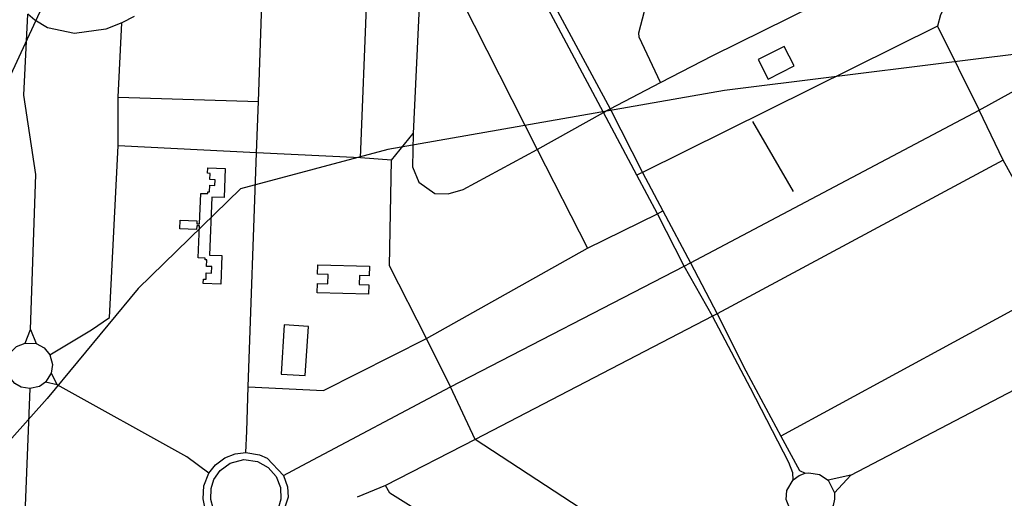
# Model space of a CAD drawing. Header units: millimetres. Extents: x 664923 to 767831, y 3118803 to 3207600.
# Tile 261 of 422: x 716620 to 718021, y 3167883 to 3168564. Entities that reach past the tile are written whole.
import ezdxf

# ---------------------------------------------------------------- set-up
doc = ezdxf.new("R2010")
doc.units = ezdxf.units.MM
for name, color, linetype in [('buildings', 5, 'Continuous'), ('parks', 8, 'Continuous'), ('railways', 4, 'Continuous'), ('roads_2', 2, 'Continuous'), ('roads_3', 3, 'Continuous')]:
    doc.layers.add(name, color=color, linetype=linetype)

msp = doc.modelspace()

# ---------------------------------------------------------------- linework, layer by layer
at = {"layer": 'buildings'}
for points in [[(717670.43, 3168507.69), (717684.69, 3168479.78), (717721.63, 3168498.45), (717707.38, 3168526.37), (717670.43, 3168507.69)], [(716877.65, 3168317.09), (716887.62, 3168316.7), (716887.72, 3168319.29), (716889.94, 3168319.2), (716890.31, 3168328.59), (716897.78, 3168328.31), (716898.1, 3168336.42), (716890.62, 3168336.71), (716890.98, 3168345.59), (716887.2, 3168345.74), (716887.49, 3168353.25), (716912.5, 3168352.27), (716910.89, 3168311.23), (716893.48, 3168311.91), (716890.22, 3168229.1), (716907.64, 3168228.43), (716906.04, 3168187.68), (716881.02, 3168188.64), (716881.27, 3168195), (716885.06, 3168194.85), (716885.42, 3168203.99), (716892.89, 3168203.71), (716893.25, 3168212.86), (716885.77, 3168213.16), (716886.13, 3168222.31), (716883.91, 3168222.4), (716884, 3168224.74), (716874.04, 3168225.12), (716875.82, 3168270.67), (716871.82, 3168270.83), (716871.62, 3168265.82), (716847.95, 3168266.74), (716848.43, 3168279.02), (716872.11, 3168278.11), (716871.93, 3168273.66), (716875.94, 3168273.51), (716877.65, 3168317.09)], [(717116.37, 3168173.66), (717043.11, 3168175.59), (717043.46, 3168188.78), (717058.56, 3168188.38), (717058.92, 3168201.44), (717043.81, 3168201.84), (717044.17, 3168215.4), (717117.44, 3168213.47), (717117.07, 3168199.91), (717103.28, 3168200.28), (717102.94, 3168187.21), (717116.72, 3168186.85), (717116.37, 3168173.66)], [(717026.2, 3168057.58), (717030.93, 3168127.62), (716996.48, 3168129.92), (716991.76, 3168059.87), (717026.2, 3168057.58)]]:
    msp.add_lwpolyline(points, close=True, dxfattribs=at)
at = {"layer": 'parks'}
msp.add_lwpolyline([(716958.1, 3167935.6), (716973.49, 3167927.06), (716984.78, 3167914.11), (716990.95, 3167898.37), (716991.52, 3167881.7), (716987.01, 3167866.69), (716978.74, 3167854.53), (716966.97, 3167845.12), (716950.51, 3167839.1), (716934.12, 3167838.91), (716918.61, 3167843.92), (716904.12, 3167855.14), (716895.45, 3167868.78), (716891.97, 3167881.14), (716892.23, 3167897.04), (716896.22, 3167909.57), (716905.18, 3167922.65), (716919.62, 3167933.23), (716939.07, 3167938.25), (716958.1, 3167935.6)], close=True, dxfattribs=at)
at = {"layer": 'railways'}
for points in [[(716106.23, 3162889.81), (716367.13, 3163835.97), (716365.51, 3163994.89), (716380.11, 3164187.15), (716399.91, 3164524.17), (716383.73, 3164706.38), (716230.83, 3165297.99), (716205.44, 3165462.59), (716260.88, 3166725.76), (716327.47, 3167441.34), (716479.82, 3168211.11), (716989.23, 3169311.7), (717319.04, 3170462.37)], [(718676.21, 3168518.11), (718418.24, 3168520.1), (718087.08, 3168521.54), (717622.5, 3168463.58), (717143.67, 3168379.48), (716933.96, 3168323.57), (716788.43, 3168181.55), (716659.18, 3168024.9), (716608.68, 3167968.56), (716552.23, 3167908.22), (716486.1, 3167820.19), (716413.11, 3167688.8), (716353.7, 3167515.16), (716345.6, 3167482.52), (716340.79, 3167436.56), (716355.4, 3167342.89), (716392.53, 3167241.84), (716461.19, 3167160.17), (716782.43, 3166896.61), (717011.79, 3166670.4), (717522.99, 3166263.54)]]:
    msp.add_lwpolyline(points, dxfattribs=at)
at = {"layer": 'roads_2'}
for points in [[(716995.18, 3167915.58), (717021.99, 3167929.8), (717232.97, 3168041.69), (717565.41, 3168213.27), (717574.46, 3168218.01), (717984.73, 3168435.35), (718158.51, 3168531.27)], [(716605.39, 3168055.64), (716601.15, 3168069.97), (716602.01, 3168079.44), (716607.11, 3168090.63), (716615.61, 3168098.91), (716627.89, 3168103.91), (716643.28, 3168103.13), (716654.62, 3168097.2), (716662.86, 3168087.31), (716666.75, 3168073.38), (716664.99, 3168061.13), (716656.78, 3168048.32), (716648.01, 3168042.27), (716634.41, 3168039.24), (716621.89, 3168041.39), (716613.28, 3168046.39), (716605.39, 3168055.64)], [(716664.99, 3168061.13), (716673.26, 3168044.7)], [(716673.26, 3168044.7), (716656.78, 3168048.32)], [(716889.02, 3167918.6), (716857.98, 3167941.82), (716673.26, 3168044.7)]]:
    msp.add_lwpolyline(points, dxfattribs=at)
at = {"layer": 'roads_3'}
for points in [[(717156.66, 3169040.36), (717151.32, 3169027.43), (717149.96, 3169020.86), (717153.45, 3169009.93), (717206.54, 3168909.85), (717257.65, 3168813.3), (717327.45, 3168683.05), (717365.44, 3168612.94), (717459.91, 3168437.44), (717505.81, 3168346.79), (717534.9, 3168292.21), (717574.46, 3168218.01), (717612.29, 3168145.67), (717652.96, 3168064.63), (717702.7, 3167971.48), (717729.32, 3167922.67), (717737.5, 3167918.69)], [(717720.12, 3167909.1), (717720.03, 3167919.41), (717714.24, 3167933.87), (717659.52, 3168039.57), (717610.42, 3168133.2), (717605.43, 3168142.06), (717565.41, 3168213.27), (717527.25, 3168287.99), (717498.05, 3168342.99), (717450.58, 3168432.42), (717356.44, 3168608.67), (717291.74, 3168734.45), (717217.62, 3168871.75), (717184.99, 3168934.49), (717157.2, 3168987.89), (717147.41, 3169007.78), (717138.95, 3169013.12), (717128.11, 3169017.22), (717116.34, 3169019.43), (717111.41, 3169020.3)], [(716941.88, 3167948.3), (716942.95, 3167978.63), (716945.18, 3168041.6), (716956.94, 3168374.92), (716959.51, 3168447.88), (716964.9, 3168600.48), (716968.02, 3168688.75), (716975.3, 3168895.13), (716978.77, 3168993.43)], [(717454.4, 3168434.56), (717459.91, 3168437.44), (717531.63, 3168474.78), (717605.99, 3168513.52), (717822.48, 3168620.62), (717838.58, 3168643.76), (717898.04, 3168737.01)], [(717991.47, 3168676.53), (717937.88, 3168587.15), (717929.91, 3168571.46), (717925.62, 3168554.94), (717984.73, 3168435.35)], [(717531.63, 3168474.78), (717501.48, 3168539.38), (717500.84, 3168545.63), (717508.93, 3168576.32), (717509.89, 3168609.48), (717513.16, 3168616.85), (717518.29, 3168623.48), (717526.1, 3168626.23), (717540.78, 3168626.77), (717558.24, 3168623)], [(717104.82, 3168367.68), (717113.88, 3168595)], [(717188.62, 3168593.92), (717179.73, 3168402.12), (717178.94, 3168355.03), (717187.66, 3168332.88), (717210.38, 3168316.78), (717229.34, 3168316.2), (717250.91, 3168322.4), (717355.93, 3168379.54), (717450.58, 3168432.42), (717454.4, 3168434.56)], [(717248.42, 3168592.55), (717355.93, 3168379.54), (717427.86, 3168238.96)], [(716635.19, 3168123.13), (716643.1, 3168344.12), (716626.12, 3168457.09), (716631.82, 3168572.2)], [(716782.77, 3168568.73), (716765.36, 3168560.02), (716742.7, 3168550.8), (716697.88, 3168544.84), (716659.43, 3168552.93), (716641.55, 3168563.58), (716631.82, 3168572.2)], [(716662.86, 3168087.31), (716722.05, 3168122.68), (716748, 3168140.33), (716759.98, 3168384.79), (716759.95, 3168454.15), (716765.36, 3168560.02)], [(717925.62, 3168554.94), (717505.81, 3168346.79), (717502.56, 3168345.18), (717498.05, 3168342.99)], [(716759.95, 3168454.15), (716959.51, 3168447.88)], [(718113.06, 3168194.47), (718019.12, 3168364.29), (717984.73, 3168435.35)], [(717721.04, 3168319.89), (717662.75, 3168419.24)], [(717232.97, 3168041.69), (717198.77, 3168110.57), (717145.87, 3168213.98), (717148.88, 3168364.38), (717179.73, 3168402.12)], [(716956.94, 3168374.92), (716759.98, 3168384.79)], [(717148.88, 3168364.38), (717104.82, 3168367.68), (716956.94, 3168374.92)], [(718019.12, 3168364.29), (717612.29, 3168145.67), (717605.43, 3168142.06), (717267.9, 3167966.53), (717140.22, 3167901.38), (717100.09, 3167884.55)], [(716945.18, 3168041.6), (717052.02, 3168036.3), (717198.77, 3168110.57), (717427.86, 3168238.96), (717527.25, 3168287.99), (717534.9, 3168292.21)], [(718186.62, 3168233.71), (718113.06, 3168194.47), (717702.7, 3167971.48)], [(716627.89, 3168103.91), (716635.19, 3168123.13)], [(716635.19, 3168123.13), (716643.28, 3168103.13)], [(717802.61, 3167915.76), (718184.56, 3168115.79)], [(716634.41, 3168039.24), (716621.42, 3167717)], [(717554.5, 3167779.26), (717267.9, 3167966.53), (717232.97, 3168041.69)], [(716911.75, 3167940.67), (716926.34, 3167946.44), (716941.88, 3167948.3), (716961.25, 3167944.94), (716971.96, 3167940), (716995.18, 3167915.58), (717000.8, 3167899.38), (717001.78, 3167884.48), (716993.15, 3167857.07), (716984.7, 3167845.92), (716971.81, 3167835.89), (716956.16, 3167829.53), (716941.33, 3167827.67), (716922.46, 3167830.64), (716907.11, 3167838.14), (716897.16, 3167846.58), (716888.35, 3167858.53), (716884.04, 3167868.06), (716880.9, 3167882.36), (716881.96, 3167900.51), (716889.02, 3167918.6), (716898.49, 3167930.72), (716911.75, 3167940.67)], [(717728.68, 3167915.48), (717737.5, 3167918.69), (717742.52, 3167919.41), (717757.57, 3167917.09), (717770.07, 3167908.69), (717779.06, 3167890.54), (717779.34, 3167881.79), (717777.15, 3167872.59), (717769.46, 3167862.29), (717766.22, 3167857.94), (717761.35, 3167854.77), (717751.21, 3167851.2), (717738.93, 3167851.13), (717726.25, 3167856.03), (717717.04, 3167864.6), (717710.47, 3167881.35), (717711.55, 3167894.3), (717720.12, 3167909.1), (717728.68, 3167915.48)], [(717802.61, 3167915.76), (717770.07, 3167908.69)], [(717779.06, 3167890.54), (717802.61, 3167915.76)], [(717433.91, 3167710.5), (717146.36, 3167890.23), (717140.22, 3167901.38)]]:
    msp.add_lwpolyline(points, dxfattribs=at)

doc.saveas('drawing.dxf')
